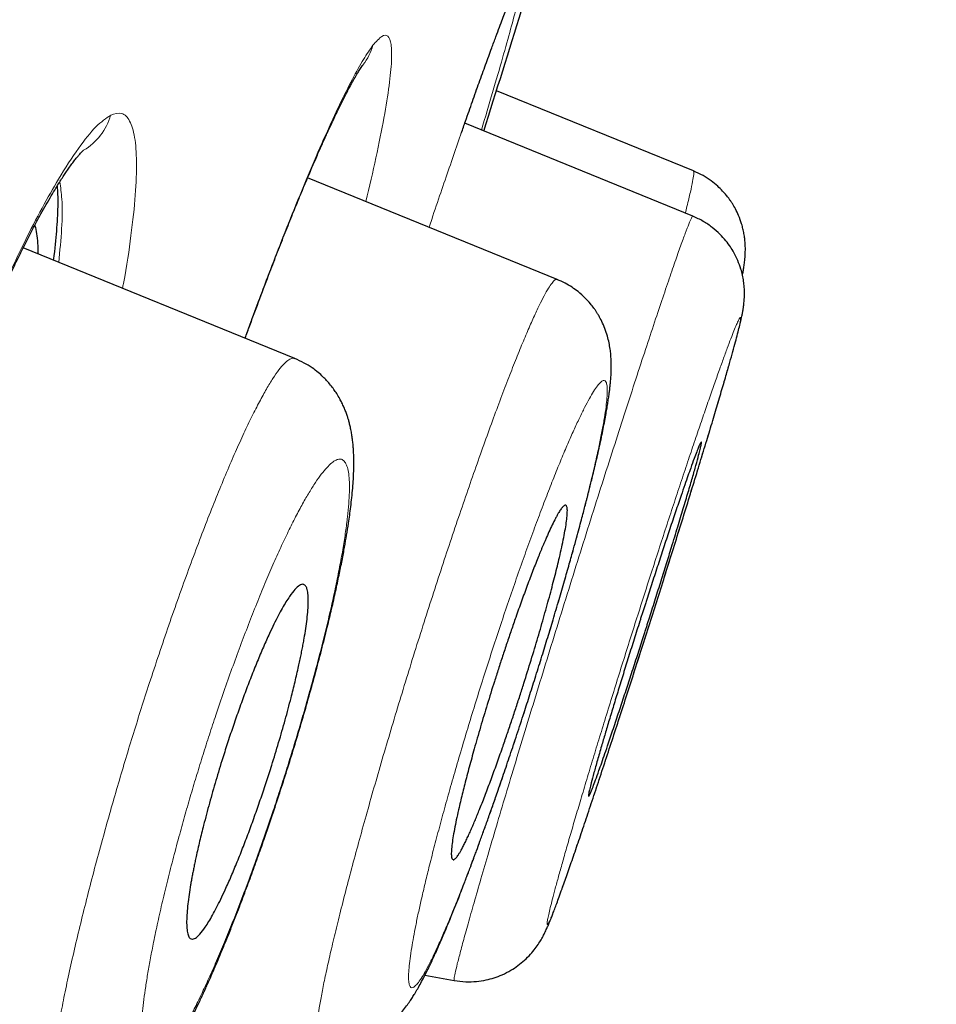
# Model space of a CAD drawing. Header units: millimetres. Extents: x 8 to 473, y 11 to 654.
# Tile 626 of 656: x 457.32 to 461.76, y 574.03 to 578.79. Entities that reach past the tile are written whole.
import ezdxf

# ---------------------------------------------------------------- set-up
doc = ezdxf.new("R2010")
doc.units = ezdxf.units.MM

msp = doc.modelspace()

# ---------------------------------------------------------------- linework, layer by layer
at = {"color": 7, "linetype": 'Continuous', "lineweight": 30}
for p, q in [((460.5815, 578.0626), (459.6284, 578.4508)), ((460.5784, 577.8433), (459.4748, 578.2928)), ((460.5807, 578.0605), (460.5806, 578.0604)), ((459.9224, 577.537), (458.7145, 578.029)), ((458.6532, 577.1542), (457.3383, 577.6897)), ((459.2822, 574.1689), (459.4236, 574.1435))]:
    msp.add_line(p, q, dxfattribs=at)
at = {"color": 8, "linetype": 'Continuous', "lineweight": 0}
for centre, radius, start, end in [((458.7569, 578.7499), 0.2851, 322.5994, 343.8225), ((457.4802, 578.4132), 0.2926, 300.9156, 343.9507)]:
    msp.add_arc(centre, radius, start, end, dxfattribs=at)
at = {"color": 7, "linetype": 'Continuous', "lineweight": 30}
for points, knots in [([(470.1608, 650.2847), (470.1654, 650.2685), (470.1751, 650.2342), (470.1654, 650.1301), (470.1214, 649.9157), (470.0193, 649.5055), (469.8502, 648.8522), (469.6064, 647.9407), (469.2849, 646.7779), (468.8814, 645.329), (468.4353, 643.7426), (467.9675, 642.0862), (467.5037, 640.4457), (466.9694, 638.5517), (466.3595, 636.3746), (465.6859, 633.9339), (464.9217, 631.1515), (464.0772, 628.0633), (463.1636, 624.7138), (462.2419, 621.3307), (461.3169, 617.9384), (460.0873, 613.4266), (458.5443, 607.7908), (456.6918, 601.0441), (454.8383, 594.3309), (452.9864, 587.6382), (451.1612, 581.0945), (449.3675, 574.6805), (447.6064, 568.3986), (446.0876, 562.982), (444.8124, 558.4382), (443.7808, 554.7617), (442.754, 551.1009), (442.091, 548.7319), (441.7579, 547.5418)], [0, 0, 0, 0, 0.026643, 0.056461, 0.086551, 0.11684, 0.14723, 0.177651, 0.208116, 0.238721, 0.269551, 0.290293, 0.311234, 0.332423, 0.353891, 0.375326, 0.396544, 0.421695, 0.446548, 0.471138, 0.49552, 0.519728, 0.567844, 0.615722, 0.66337, 0.710804, 0.758299, 0.802852, 0.847609, 0.892545, 0.919139, 0.945881, 0.972812, 1, 1, 1, 1]), ([(471.4836, 648.3303), (471.4879, 648.3155), (471.497, 648.2838), (471.4877, 648.1781), (471.4456, 647.9599), (471.3474, 647.5483), (471.1956, 646.941), (470.9982, 646.1797), (470.7686, 645.319), (470.4898, 644.2895), (470.1584, 643.0731), (469.787, 641.7247), (469.3798, 640.2544), (468.9431, 638.6817), (468.4864, 637.039), (468.0241, 635.3663), (467.5731, 633.7197), (467.092, 631.9576), (466.5304, 629.9002), (465.8857, 627.5387), (465.1596, 624.8816), (464.4179, 622.1717), (463.6656, 619.4295), (462.906, 616.6678), (461.888, 612.9715), (460.6042, 608.3349), (459.0557, 602.7627), (457.5018, 597.1937), (455.9437, 591.6319), (454.3834, 586.0743), (452.8986, 580.8141), (451.495, 575.8491), (450.1724, 571.1824), (448.8505, 566.5241), (447.6958, 562.4581), (446.7083, 558.9853), (445.8879, 556.0994), (445.0749, 553.2398), (444.2714, 550.4099), (443.7526, 548.575), (443.4929, 547.6567)], [0, 0, 0, 0, 0.0263947, 0.0567135, 0.0870843, 0.1174919, 0.1479186, 0.1722719, 0.1966285, 0.2209895, 0.2453683, 0.2697732, 0.2901329, 0.310517, 0.330927, 0.3462517, 0.3615813, 0.3769064, 0.39222, 0.4126117, 0.4329787, 0.453321, 0.473641, 0.4939369, 0.5142124, 0.554725, 0.5952005, 0.6356391, 0.6760307, 0.7163943, 0.7567769, 0.7907369, 0.8247232, 0.8587319, 0.8927619, 0.9141655, 0.9355885, 0.9570317, 0.9784983, 1, 1, 1, 1]), ([(447.4647, 561.2817), (447.4814, 561.3406), (447.5256, 561.4969), (447.5972, 561.7501), (447.6794, 562.0407), (447.7611, 562.3293), (447.8421, 562.6158), (447.9221, 562.8988), (447.9999, 563.1739), (448.0747, 563.4389), (448.1465, 563.693), (448.2158, 563.938), (448.2781, 564.1584), (448.3348, 564.3586), (448.3872, 564.5439), (448.4412, 564.7348), (448.5007, 564.9449), (448.5659, 565.1753), (448.6371, 565.4266), (448.7107, 565.6867), (448.7864, 565.954), (448.8631, 566.2249), (448.9636, 566.5796), (449.0867, 567.0143), (449.2319, 567.5271), (449.3753, 568.0332), (449.5174, 568.5351), (449.7048, 569.1965), (449.9378, 570.0192), (450.2342, 571.066), (450.5485, 572.176), (450.8806, 573.3493), (451.2206, 574.5511), (451.5686, 575.7813), (451.9244, 577.0401), (452.2801, 578.2994), (452.6357, 579.559), (453.0324, 580.9658), (453.4705, 582.5195), (453.9494, 584.2203), (454.4277, 585.9213), (454.9052, 587.6226), (455.3815, 589.3243), (455.848, 590.9938), (456.3049, 592.6312), (456.7521, 594.2363), (457.1991, 595.8417), (457.6457, 597.4473), (458.0495, 598.9), (458.4105, 600.1999), (458.7289, 601.3469), (459.047, 602.4938), (459.3648, 603.6406), (459.6824, 604.7873), (459.9997, 605.9337), (460.3021, 607.0271), (460.5197, 607.8144), (460.6316, 608.2195), (460.6525, 608.2954)], [0, 0, 0, 0, 0.003805, 0.010102, 0.016351, 0.022552, 0.028705, 0.034808, 0.040766, 0.046408, 0.051855, 0.057108, 0.062165, 0.06603, 0.06999, 0.074081, 0.078303, 0.0835, 0.088884, 0.094453, 0.100209, 0.106049, 0.111843, 0.122976, 0.133937, 0.144725, 0.155409, 0.166092, 0.187077, 0.208062, 0.233044, 0.258026, 0.283008, 0.309774, 0.336541, 0.363309, 0.390078, 0.416849, 0.452974, 0.489095, 0.525215, 0.561336, 0.597458, 0.633581, 0.667639, 0.701698, 0.735756, 0.769816, 0.803876, 0.828205, 0.852534, 0.876862, 0.901191, 0.92552, 0.949849, 0.974178, 0.995159, 1, 1, 1, 1]), ([(459.5675, 578.255), (459.6889, 578.6442), (459.9911, 579.6129), (460.4636, 581.1641), (460.9842, 582.9088), (461.3349, 584.0994), (461.5089, 584.7094), (461.5165, 584.7357)], [0, 0, 0, 0, 0.180729, 0.449796, 0.718826, 0.987862, 1, 1, 1, 1]), ([(459.6054, 578.6575), (459.6123, 578.676), (459.6255, 578.7117), (459.6429, 578.7579), (459.6578, 578.7971), (459.6704, 578.8297), (459.6811, 578.8566), (459.6899, 578.8785), (459.697, 578.8961), (459.7028, 578.91), (459.7073, 578.9206), (459.7109, 578.9289), (459.7138, 578.9354), (459.7162, 578.9406), (459.718, 578.9447), (459.7194, 578.9476), (459.7201, 578.9493), (459.72, 578.9491), (459.72, 578.9491)], [0, 0, 0, 0, 0.113329, 0.218601, 0.315823, 0.404999, 0.486135, 0.559235, 0.624308, 0.681361, 0.730406, 0.771837, 0.811534, 0.851484, 0.891685, 0.932137, 0.979642, 1, 1, 1, 1]), ([(459.4581, 578.2448), (459.4649, 578.2644), (459.4836, 578.3178), (459.5125, 578.3998), (459.545, 578.4913), (459.5765, 578.5786), (459.5957, 578.6309), (459.6054, 578.6575)], [0, 0, 0, 0, 0.122017, 0.332441, 0.548813, 0.771267, 1, 1, 1, 1]), ([(458.4121, 577.2523), (458.4196, 577.273), (458.4436, 577.3391), (458.4836, 577.4466), (458.5284, 577.5651), (458.5693, 577.6709), (458.6062, 577.7646), (458.6418, 577.8534), (458.6754, 577.9357), (458.7065, 578.0104), (458.7351, 578.0778), (458.7614, 578.1385), (458.7856, 578.1932), (458.8063, 578.2391), (458.8241, 578.2777), (458.8393, 578.3103), (458.8542, 578.3417), (458.8696, 578.3733), (458.8858, 578.4062), (458.901, 578.4358), (458.9143, 578.4611), (458.9249, 578.4809), (458.9342, 578.4978), (458.9422, 578.5119), (458.9485, 578.5228), (458.9539, 578.5318), (458.959, 578.5402), (458.9648, 578.5496), (458.971, 578.5592), (458.9775, 578.5688), (458.9812, 578.5738), (458.9832, 578.5765)], [0, 0, 0, 0, 0.029011, 0.092876, 0.157299, 0.208215, 0.259504, 0.310516, 0.359521, 0.406421, 0.450424, 0.49238, 0.532277, 0.570514, 0.598773, 0.626423, 0.653474, 0.682458, 0.715288, 0.751949, 0.778374, 0.803275, 0.826022, 0.846621, 0.865075, 0.877869, 0.894538, 0.915104, 0.939551, 0.967856, 1, 1, 1, 1]), ([(456.9049, 576.6702), (456.9069, 576.6756), (456.9203, 576.7119), (456.9452, 576.7769), (456.9786, 576.8636), (457.0103, 576.9441), (457.0394, 577.0169), (457.0658, 577.082), (457.0896, 577.1397), (457.1106, 577.1901), (457.129, 577.2335), (457.1447, 577.2703), (457.158, 577.301), (457.1676, 577.323), (457.1741, 577.3379), (457.1781, 577.3471), (457.1815, 577.3548), (457.1843, 577.3611), (457.1871, 577.3675), (457.1916, 577.3776), (457.199, 577.3943), (457.21, 577.4188), (457.2239, 577.4495), (457.2396, 577.4838), (457.2558, 577.519), (457.2792, 577.5689), (457.3093, 577.6316), (457.3426, 577.6987), (457.3722, 577.7567), (457.3985, 577.8068), (457.4242, 577.8545), (457.4495, 577.8997), (457.4736, 577.9414), (457.4948, 577.9768), (457.5127, 578.0057), (457.5277, 578.0292), (457.5419, 578.0506), (457.556, 578.0714), (457.5707, 578.0921), (457.5852, 578.1115), (457.5978, 578.1275), (457.608, 578.1396), (457.6153, 578.1478), (457.6207, 578.1536), (457.6243, 578.1573), (457.6265, 578.1595), (457.6281, 578.1609), (457.6293, 578.1621), (457.6304, 578.163), (457.6301, 578.1628), (457.6301, 578.1628)], [0, 0, 0, 0, 0.006502, 0.043675, 0.080565, 0.114887, 0.146424, 0.17518, 0.201158, 0.22436, 0.244408, 0.261796, 0.276524, 0.288593, 0.293853, 0.298384, 0.302186, 0.30526, 0.307741, 0.311832, 0.320477, 0.332972, 0.349314, 0.36825, 0.387224, 0.406162, 0.450657, 0.494956, 0.528534, 0.562359, 0.59643, 0.630744, 0.665223, 0.697682, 0.72309, 0.746273, 0.768167, 0.792412, 0.819329, 0.848096, 0.87801, 0.901649, 0.921911, 0.939668, 0.955334, 0.963622, 0.973283, 0.984309, 0.99682, 1, 1, 1, 1]), ([(460.8188, 577.5578), (460.8191, 577.5595), (460.8207, 577.5675), (460.8235, 577.5832), (460.8269, 577.6045), (460.83, 577.6283), (460.8327, 577.6607), (460.8331, 577.6966), (460.8308, 577.729), (460.8265, 577.7578), (460.8216, 577.7816), (460.8134, 577.8118), (460.8017, 577.8442), (460.7861, 577.8769), (460.7723, 577.9007), (460.7611, 577.9176), (460.7513, 577.9313), (460.7391, 577.9469), (460.7216, 577.9668), (460.6975, 577.9905), (460.6661, 578.016), (460.6271, 578.0416), (460.5971, 578.0551), (460.5813, 578.0622)], [0, 0, 0, 0, 0.015497, 0.077642, 0.146325, 0.22015, 0.297042, 0.36659, 0.431536, 0.469833, 0.504703, 0.53692, 0.594513, 0.642669, 0.68118, 0.703732, 0.721676, 0.745831, 0.779579, 0.822584, 0.874281, 0.933816, 1, 1, 1, 1]), ([(457.5026, 577.9892), (457.5041, 577.9619), (457.5072, 577.9049), (457.5007, 577.7896), (457.4928, 577.697), (457.4843, 577.6381), (457.4832, 577.6307)], [0, 0, 0, 0, 0.3025094, 0.6312467, 0.9534022, 1, 1, 1, 1]), ([(459.4236, 574.1436), (459.4423, 574.1411), (459.4783, 574.1361), (459.5302, 574.138), (459.576, 574.145), (459.6175, 574.156), (459.6581, 574.1714), (459.6965, 574.1911), (459.7329, 574.2152), (459.7652, 574.2417), (459.7933, 574.27), (459.8163, 574.298), (459.8343, 574.324), (459.849, 574.3487), (459.8589, 574.3674), (459.8663, 574.3827), (459.8722, 574.3956), (459.8761, 574.4044), (459.8799, 574.4132), (459.884, 574.4232), (459.8887, 574.4345), (459.8944, 574.4489), (459.9015, 574.467), (459.9103, 574.4899), (459.9205, 574.5172), (459.9322, 574.5492), (459.9484, 574.5942), (459.9698, 574.6548), (459.9971, 574.7335), (460.0267, 574.82), (460.0581, 574.9132), (460.0911, 575.012), (460.1254, 575.1153), (460.1606, 575.2224), (460.1966, 575.3324), (460.2332, 575.4449), (460.2704, 575.5599), (460.3081, 575.6773), (460.3464, 575.7969), (460.3849, 575.9178), (460.4233, 576.0393), (460.4615, 576.1606), (460.4991, 576.2808), (460.536, 576.399), (460.5717, 576.5145), (460.6059, 576.626), (460.6382, 576.7318), (460.6681, 576.8308), (460.6953, 576.9218), (460.7197, 577.0047), (460.7405, 577.0761), (460.7579, 577.1371), (460.7724, 577.189), (460.785, 577.235), (460.7955, 577.2744), (460.8039, 577.3073), (460.8105, 577.3349), (460.8148, 577.3543), (460.8175, 577.3677), (460.8192, 577.3763), (460.8207, 577.3844), (460.8227, 577.3962), (460.8252, 577.4138), (460.8274, 577.4353), (460.8289, 577.4633), (460.8281, 577.4959), (460.8246, 577.5284), (460.8192, 577.5576), (460.8105, 577.5912), (460.7972, 577.6281), (460.7795, 577.6642), (460.7599, 577.6963), (460.7377, 577.7263), (460.7088, 577.7583), (460.6724, 577.7901), (460.6288, 577.8201), (460.5955, 577.8353), (460.5783, 577.8431)], [0, 0, 0, 0, 0.0099633, 0.0191378, 0.0273411, 0.0344494, 0.0417965, 0.05041, 0.0576862, 0.0654667, 0.0730888, 0.0806341, 0.0880533, 0.0950336, 0.1035545, 0.1112749, 0.1175991, 0.1228132, 0.1284109, 0.1346618, 0.1415662, 0.1491246, 0.1595553, 0.1710227, 0.1835305, 0.1970836, 0.2113895, 0.2353748, 0.2591757, 0.282719, 0.3059343, 0.328855, 0.3515017, 0.3738858, 0.3960131, 0.4178895, 0.4397377, 0.4617024, 0.4837914, 0.5060191, 0.5284017, 0.5509441, 0.573642, 0.5964844, 0.6194572, 0.6425468, 0.6656026, 0.6883039, 0.7106499, 0.7326609, 0.7543541, 0.7727043, 0.7908323, 0.8087408, 0.8264317, 0.843066, 0.8579136, 0.8709869, 0.8761514, 0.8809794, 0.8854746, 0.8903978, 0.8964516, 0.9037377, 0.911568, 0.9195514, 0.9251722, 0.9309165, 0.9365142, 0.9446328, 0.9524364, 0.9579619, 0.9645571, 0.9721727, 0.9807152, 0.9900496, 1, 1, 1, 1]), ([(457.3941, 577.7983), (457.3944, 577.7975), (457.3984, 577.7872), (457.4031, 577.759), (457.4083, 577.715), (457.4089, 577.6785), (457.4092, 577.6608)], [0, 0, 0, 0, 0.026977, 0.357583, 0.688328, 1, 1, 1, 1]), ([(458.7675, 573.8372), (458.7889, 573.8343), (458.8322, 573.8286), (458.8908, 573.8328), (458.9417, 573.8428), (458.9863, 573.8568), (459.0261, 573.8745), (459.0621, 573.895), (459.0942, 573.9173), (459.1229, 573.9412), (459.1498, 573.9673), (459.1739, 573.9947), (459.193, 574.0194), (459.209, 574.042), (459.2216, 574.0612), (459.2342, 574.0814), (459.2476, 574.1043), (459.2627, 574.1314), (459.2781, 574.1606), (459.2931, 574.1904), (459.3068, 574.2185), (459.3192, 574.2448), (459.3315, 574.2716), (459.3451, 574.3019), (459.3598, 574.3351), (459.3751, 574.371), (459.391, 574.4087), (459.4086, 574.4513), (459.4269, 574.4968), (459.4447, 574.5415), (459.4604, 574.5818), (459.4736, 574.6162), (459.4841, 574.6436), (459.4918, 574.664), (459.4975, 574.6792), (459.5027, 574.6929), (459.5084, 574.7081), (459.5152, 574.7263), (459.5231, 574.7477), (459.5344, 574.7782), (459.5494, 574.8193), (459.5682, 574.8714), (459.5887, 574.9287), (459.6104, 574.99), (459.6351, 575.061), (459.6633, 575.1427), (459.6949, 575.2361), (459.728, 575.3355), (459.76, 575.4333), (459.7906, 575.5284), (459.8195, 575.6198), (459.8483, 575.7121), (459.876, 575.8023), (459.9037, 575.8942), (459.9309, 575.9859), (459.9571, 576.0761), (459.9804, 576.1576), (459.9996, 576.2262), (460.0154, 576.2835), (460.0282, 576.3306), (460.0393, 576.3722), (460.0486, 576.4074), (460.0555, 576.4338), (460.0604, 576.4528), (460.0644, 576.4681), (460.0688, 576.4853), (460.0741, 576.5064), (460.0805, 576.5315), (460.0876, 576.5605), (460.096, 576.5945), (460.1053, 576.6336), (460.1153, 576.6766), (460.1251, 576.7204), (460.1344, 576.7632), (460.1429, 576.8041), (460.1506, 576.8432), (460.1571, 576.8778), (460.1624, 576.9084), (460.1668, 576.9352), (460.1706, 576.9601), (460.1737, 576.9825), (460.1762, 577.002), (460.1783, 577.0204), (460.1804, 577.0416), (460.1824, 577.0666), (460.1837, 577.0931), (460.1842, 577.1203), (460.1835, 577.1478), (460.1819, 577.1725), (460.1789, 577.199), (460.1736, 577.2304), (460.1653, 577.264), (460.1538, 577.2988), (460.1397, 577.3317), (460.1266, 577.3563), (460.1165, 577.3732), (460.1087, 577.3852), (460.0978, 577.4008), (460.0811, 577.4222), (460.0561, 577.4495), (460.0263, 577.4762), (459.9934, 577.5001), (459.9599, 577.5203), (459.9351, 577.5312), (459.9223, 577.5369)], [0, 0, 0, 0, 0.012306, 0.024958, 0.033516, 0.042146, 0.051655, 0.059644, 0.068241, 0.077249, 0.086636, 0.097863, 0.108359, 0.117677, 0.125877, 0.133908, 0.144581, 0.156285, 0.169349, 0.181115, 0.191572, 0.200728, 0.209358, 0.219537, 0.231385, 0.241559, 0.252713, 0.264831, 0.277735, 0.289512, 0.299581, 0.307954, 0.31464, 0.31921, 0.322428, 0.325286, 0.328814, 0.333011, 0.337875, 0.343408, 0.353582, 0.365136, 0.377297, 0.390027, 0.403326, 0.420748, 0.439058, 0.458258, 0.478353, 0.495078, 0.512386, 0.53022, 0.547539, 0.563976, 0.583272, 0.601173, 0.617672, 0.632764, 0.643823, 0.65398, 0.663233, 0.671194, 0.677598, 0.68122, 0.684312, 0.688226, 0.693154, 0.699098, 0.706059, 0.714039, 0.724189, 0.735626, 0.747711, 0.759756, 0.771763, 0.783737, 0.795681, 0.805048, 0.814401, 0.823715, 0.832232, 0.83959, 0.845963, 0.853214, 0.86315, 0.874184, 0.884101, 0.892875, 0.901088, 0.908946, 0.916834, 0.924492, 0.933022, 0.941347, 0.947946, 0.95072, 0.953343, 0.956594, 0.961754, 0.968802, 0.977644, 0.984462, 0.991942, 1, 1, 1, 1]), ([(457.5021, 573.4529), (457.5191, 573.4505), (457.5505, 573.4459), (457.5944, 573.446), (457.6277, 573.4488), (457.6517, 573.4525), (457.669, 573.4559), (457.6844, 573.4595), (457.7011, 573.464), (457.7188, 573.4696), (457.7387, 573.4769), (457.7593, 573.4856), (457.7819, 573.4966), (457.805, 573.5094), (457.826, 573.5226), (457.8435, 573.5347), (457.8581, 573.5457), (457.8723, 573.5571), (457.8898, 573.5722), (457.9095, 573.5907), (457.9295, 573.6115), (457.9471, 573.6312), (457.9639, 573.6513), (457.9811, 573.6732), (457.9981, 573.6963), (458.0134, 573.7182), (458.0297, 573.7427), (458.0483, 573.7719), (458.0687, 573.8057), (458.0881, 573.8395), (458.1066, 573.873), (458.1265, 573.9103), (458.1477, 573.9516), (458.1671, 573.9909), (458.1837, 574.0253), (458.1961, 574.0517), (458.2063, 574.0735), (458.2145, 574.0914), (458.2226, 574.1093), (458.2323, 574.1308), (458.2446, 574.1585), (458.2595, 574.1926), (458.2771, 574.2337), (458.2976, 574.2824), (458.3206, 574.3383), (458.3453, 574.3998), (458.3741, 574.473), (458.4057, 574.5557), (458.4397, 574.6473), (458.4724, 574.7376), (458.5068, 574.8354), (458.5425, 574.9398), (458.5795, 575.0514), (458.615, 575.1622), (458.6499, 575.2748), (458.6843, 575.3901), (458.7182, 575.5076), (458.7509, 575.6258), (458.7816, 575.742), (458.8083, 575.848), (458.8309, 575.9426), (458.85, 576.0266), (458.8668, 576.1046), (458.8812, 576.176), (458.8933, 576.2406), (458.9037, 576.3004), (458.9118, 576.3514), (458.9183, 576.3967), (458.9237, 576.4382), (458.9287, 576.4823), (458.9329, 576.5265), (458.9359, 576.5687), (458.9376, 576.6049), (458.9383, 576.6361), (458.9383, 576.6632), (458.9376, 576.6887), (458.9365, 576.7122), (458.9348, 576.7345), (458.9325, 576.7571), (458.9293, 576.7808), (458.9253, 576.8036), (458.9207, 576.8258), (458.9159, 576.8451), (458.9111, 576.8618), (458.9056, 576.8791), (458.899, 576.8977), (458.8907, 576.9182), (458.881, 576.9392), (458.8694, 576.9614), (458.8565, 576.9831), (458.8416, 577.0051), (458.8254, 577.0265), (458.8079, 577.0466), (458.788, 577.067), (458.7646, 577.088), (458.7347, 577.1108), (458.6971, 577.1345), (458.6683, 577.1474), (458.653, 577.1542)], [0, 0, 0, 0, 0.010535, 0.019501, 0.026757, 0.03102, 0.034554, 0.037878, 0.040998, 0.045559, 0.049813, 0.054964, 0.061195, 0.067744, 0.074054, 0.079282, 0.083678, 0.088707, 0.094625, 0.103519, 0.112208, 0.120609, 0.128826, 0.138236, 0.14831, 0.156947, 0.163958, 0.176777, 0.190486, 0.201065, 0.212332, 0.22433, 0.237062, 0.250426, 0.259003, 0.266221, 0.272093, 0.276627, 0.280394, 0.286303, 0.293415, 0.301725, 0.311953, 0.32355, 0.336509, 0.350703, 0.364874, 0.384408, 0.403254, 0.421417, 0.438903, 0.461175, 0.482274, 0.503077, 0.524462, 0.546444, 0.569033, 0.592231, 0.615731, 0.638528, 0.657439, 0.675768, 0.693515, 0.71045, 0.726261, 0.740969, 0.756041, 0.766609, 0.778135, 0.790956, 0.80494, 0.818283, 0.830521, 0.839725, 0.848649, 0.857134, 0.864917, 0.871989, 0.879488, 0.886608, 0.894188, 0.900924, 0.906635, 0.911244, 0.915433, 0.92079, 0.926515, 0.93211, 0.937447, 0.944071, 0.949575, 0.955202, 0.961556, 0.966846, 0.973075, 0.980746, 0.989766, 1, 1, 1, 1]), ([(460.0744, 575.0343), (460.0751, 575.0349), (460.0765, 575.0362), (460.0805, 575.044), (460.0867, 575.0581), (460.0958, 575.0807), (460.1082, 575.1138), (460.1225, 575.1536), (460.1378, 575.1972), (460.1532, 575.2418), (460.1729, 575.2995), (460.1967, 575.3704), (460.2241, 575.453), (460.2514, 575.5358), (460.2789, 575.6201), (460.306, 575.7039), (460.3266, 575.7678), (460.3397, 575.8087), (460.3461, 575.8286), (460.3523, 575.848), (460.3583, 575.8669), (460.3642, 575.8853), (460.3775, 575.927), (460.3979, 575.9917), (460.425, 576.0781), (460.451, 576.1612), (460.4782, 576.2491), (460.5058, 576.3393), (460.5328, 576.4286), (460.5566, 576.5085), (460.5772, 576.579), (460.5943, 576.6394), (460.6064, 576.6843), (460.6143, 576.7156), (460.6178, 576.7311), (460.6192, 576.739), (460.6198, 576.7427), (460.6202, 576.7456), (460.6203, 576.7479), (460.6202, 576.7494), (460.6198, 576.7502), (460.619, 576.7502), (460.617, 576.748), (460.6129, 576.7403), (460.6065, 576.7259), (460.5973, 576.703), (460.5847, 576.6699), (460.5703, 576.6301), (460.5549, 576.5867), (460.5394, 576.5425), (460.5197, 576.4853), (460.4958, 576.415), (460.4683, 576.3329), (460.441, 576.2504), (460.4134, 576.1663), (460.3861, 576.0825), (460.3655, 576.0185), (460.3523, 575.9775), (460.3459, 575.9575), (460.3396, 575.938), (460.3335, 575.9189), (460.3276, 575.9004), (460.3146, 575.8593), (460.2945, 575.7957), (460.2678, 575.7106), (460.2422, 575.6281), (460.2179, 575.5489), (460.1949, 575.4737), (460.1736, 575.4031), (460.1541, 575.3376), (460.1348, 575.2717), (460.1162, 575.2073), (460.0994, 575.1471), (460.0874, 575.1019), (460.0794, 575.0699), (460.0748, 575.049), (460.0728, 575.0364), (460.0738, 575.0354), (460.0742, 575.0349)], [0, 0, 0, 0, 0.010556, 0.022573, 0.036051, 0.050989, 0.067388, 0.085247, 0.097968, 0.111339, 0.125358, 0.144956, 0.163433, 0.18079, 0.197027, 0.213879, 0.229326, 0.23314, 0.236858, 0.240479, 0.244004, 0.247432, 0.250764, 0.267285, 0.283562, 0.299596, 0.315387, 0.336057, 0.356295, 0.376103, 0.396146, 0.416524, 0.437239, 0.453002, 0.468955, 0.47355, 0.47816, 0.482786, 0.487427, 0.492084, 0.496756, 0.501444, 0.512217, 0.524391, 0.537966, 0.552942, 0.569318, 0.587095, 0.599728, 0.612983, 0.626861, 0.646357, 0.664759, 0.682069, 0.698286, 0.715149, 0.730641, 0.734473, 0.738211, 0.741855, 0.745405, 0.74886, 0.752221, 0.768367, 0.784375, 0.800247, 0.815982, 0.831581, 0.847043, 0.86237, 0.877561, 0.897161, 0.91729, 0.93795, 0.953798, 0.969944, 0.986389, 1, 1, 1, 1]), ([(459.4192, 574.7277), (459.4192, 574.7277), (459.4192, 574.7277), (459.4192, 574.7277), (459.4194, 574.7276), (459.42, 574.7277), (459.4214, 574.7279), (459.424, 574.7289), (459.4282, 574.7318), (459.4347, 574.7384), (459.4414, 574.7476), (459.447, 574.7563), (459.4504, 574.7618), (459.4541, 574.7681), (459.4581, 574.7751), (459.4624, 574.783), (459.4686, 574.7948), (459.4768, 574.8111), (459.4871, 574.8327), (459.4976, 574.8554), (459.508, 574.879), (459.5184, 574.9031), (459.5286, 574.9275), (459.5386, 574.9518), (459.5538, 574.9895), (459.5748, 575.0431), (459.6021, 575.1157), (459.6296, 575.1916), (459.6554, 575.2644), (459.679, 575.3329), (459.7004, 575.396), (459.7213, 575.4589), (459.7416, 575.5211), (459.7667, 575.5994), (459.7962, 575.6944), (459.8293, 575.8045), (459.8549, 575.8935), (459.8741, 575.9619), (459.8877, 576.0118), (459.9005, 576.0599), (459.9124, 576.106), (459.9233, 576.1499), (459.9342, 576.1954), (459.9447, 576.242), (459.9544, 576.2886), (459.9622, 576.3314), (459.968, 576.3691), (459.9712, 576.4006), (459.9717, 576.4258), (459.9695, 576.4368), (459.9671, 576.4409), (459.9663, 576.442), (459.9654, 576.4429), (459.9644, 576.4435), (459.9633, 576.4439), (459.9618, 576.4441), (459.9594, 576.4438), (459.9553, 576.4417), (459.9506, 576.4376), (459.9457, 576.432), (459.9411, 576.426), (459.9357, 576.4181), (459.9294, 576.4081), (459.9222, 576.3955), (459.912, 576.3768), (459.8989, 576.3508), (459.883, 576.3167), (459.8701, 576.2876), (459.8606, 576.2656), (459.8546, 576.2514), (459.8486, 576.2373), (459.8428, 576.2234), (459.8372, 576.2096), (459.8247, 576.179), (459.8051, 576.1291), (459.7775, 576.0563), (459.7498, 575.9805), (459.7239, 575.9076), (459.7002, 575.8392), (459.6788, 575.7762), (459.6579, 575.7135), (459.6377, 575.6515), (459.6128, 575.5737), (459.5835, 575.4793), (459.5507, 575.3697), (459.526, 575.2834), (459.5083, 575.2197), (459.4965, 575.1765), (459.4854, 575.1344), (459.4748, 575.0938), (459.4649, 575.0545), (459.4558, 575.0169), (459.4461, 574.9757), (459.4362, 574.9313), (459.4268, 574.8851), (459.419, 574.8423), (459.4133, 574.8042), (459.41, 574.7721), (459.4096, 574.7476), (459.4119, 574.7318), (459.4161, 574.7297), (459.4181, 574.7287)], [0, 0, 0, 0, 0.00001, 0.000086, 0.000293, 0.00107, 0.004073, 0.009008, 0.015876, 0.025861, 0.03827, 0.041921, 0.045738, 0.049722, 0.053872, 0.058189, 0.062671, 0.071854, 0.080653, 0.089067, 0.097096, 0.104741, 0.112001, 0.118877, 0.125368, 0.142486, 0.159191, 0.175482, 0.19136, 0.203767, 0.215911, 0.227792, 0.239409, 0.250764, 0.271487, 0.292271, 0.313119, 0.323574, 0.334046, 0.344535, 0.355042, 0.365567, 0.37611, 0.389668, 0.403827, 0.418589, 0.433954, 0.449921, 0.466492, 0.485766, 0.488348, 0.490943, 0.49355, 0.496171, 0.498805, 0.501451, 0.506703, 0.514034, 0.523446, 0.528933, 0.534939, 0.541466, 0.548513, 0.55608, 0.564167, 0.578009, 0.590871, 0.602751, 0.607151, 0.611399, 0.615495, 0.61944, 0.623234, 0.626876, 0.644046, 0.660787, 0.677097, 0.692978, 0.705376, 0.717499, 0.729349, 0.740926, 0.752229, 0.772765, 0.793435, 0.814243, 0.823208, 0.8322, 0.841218, 0.850262, 0.859333, 0.868431, 0.877556, 0.890822, 0.904783, 0.919437, 0.934787, 0.950831, 0.967571, 0.985006, 1, 1, 1, 1]), ([(458.154, 574.3436), (458.1595, 574.3443), (458.1707, 574.3457), (458.1927, 574.3663), (458.2152, 574.3954), (458.2363, 574.4281), (458.2546, 574.4595), (458.2738, 574.4957), (458.2941, 574.5364), (458.3176, 574.5863), (458.3444, 574.6464), (458.3739, 574.7171), (458.4035, 574.7916), (458.4327, 574.8686), (458.4613, 574.9473), (458.489, 575.0267), (458.5156, 575.106), (458.5444, 575.1956), (458.5749, 575.2957), (458.6064, 575.4055), (458.6326, 575.5039), (458.6541, 575.5901), (458.6678, 575.6495), (458.6771, 575.6924), (458.683, 575.7203), (458.6884, 575.7474), (458.6934, 575.7738), (458.6995, 575.8076), (458.706, 575.8485), (458.7121, 575.8947), (458.7162, 575.9381), (458.7181, 575.9773), (458.7171, 576.011), (458.7139, 576.032), (458.71, 576.0442), (458.7067, 576.051), (458.7028, 576.0562), (458.6983, 576.0597), (458.6899, 576.0624), (458.6759, 576.0584), (458.6539, 576.0387), (458.6312, 576.0095), (458.6098, 575.977), (458.5914, 575.9456), (458.5719, 575.9095), (458.5515, 575.8689), (458.5277, 575.819), (458.5008, 575.759), (458.471, 575.6883), (458.4412, 575.6139), (458.4119, 575.5369), (458.3832, 575.4583), (458.3555, 575.379), (458.329, 575.2998), (458.3003, 575.2106), (458.27, 575.1109), (458.2389, 575.0015), (458.2129, 574.9031), (458.1916, 574.8167), (458.1784, 574.7588), (458.1698, 574.7188), (458.1649, 574.6952), (458.1603, 574.6722), (458.1559, 574.6496), (458.1519, 574.6277), (458.1465, 574.597), (458.1404, 574.5578), (458.1345, 574.512), (458.1305, 574.4686), (458.1287, 574.429), (458.1296, 574.3948), (458.1338, 574.3678), (458.1408, 574.3497), (458.1484, 574.3464), (458.152, 574.3449)], [0, 0, 0, 0, 0.020878, 0.041757, 0.062637, 0.075073, 0.087559, 0.100096, 0.112685, 0.125324, 0.142147, 0.158639, 0.1748, 0.190633, 0.206139, 0.221321, 0.236179, 0.250718, 0.271102, 0.29168, 0.312458, 0.328182, 0.344024, 0.350397, 0.35679, 0.363202, 0.369634, 0.376086, 0.388917, 0.402558, 0.417008, 0.43227, 0.448344, 0.465231, 0.472216, 0.479331, 0.486577, 0.493952, 0.501459, 0.52235, 0.543243, 0.564139, 0.576589, 0.589084, 0.601625, 0.614211, 0.626844, 0.64369, 0.660197, 0.676365, 0.692196, 0.707694, 0.722859, 0.737694, 0.752201, 0.772439, 0.792928, 0.813673, 0.829409, 0.845296, 0.850627, 0.855976, 0.861342, 0.866725, 0.872126, 0.877544, 0.890106, 0.903563, 0.917917, 0.933167, 0.949314, 0.96636, 0.984303, 1, 1, 1, 1])]:
    msp.add_open_spline(points, degree=3, knots=knots, dxfattribs=at)
at = {"color": 8, "linetype": 'Continuous', "lineweight": 0}
for points, knots in [([(471.4351, 646.6861), (471.4333, 646.6535), (471.4298, 646.5884), (471.3834, 646.3811), (471.2845, 645.9866), (471.1326, 645.4041), (470.9358, 644.6706), (470.7047, 643.8307), (470.4236, 642.8277), (470.0885, 641.641), (469.7139, 640.3206), (469.3035, 638.8812), (468.8645, 637.339), (468.3682, 635.5875), (467.8104, 633.5941), (467.1954, 631.3602), (466.5358, 628.9456), (465.8447, 626.4059), (465.1326, 623.7831), (464.4063, 621.1058), (463.6719, 618.3993), (462.9328, 615.6763), (461.9393, 612.014), (460.683, 607.4016), (459.1593, 601.8443), (457.6254, 596.2852), (456.0846, 590.7315), (454.5407, 585.2171), (452.9922, 579.7392), (451.4461, 574.2969), (449.8963, 568.8612), (448.5538, 564.1568), (447.4236, 560.1913), (446.5054, 556.9608), (445.6027, 553.7704), (444.7146, 550.6135), (444.1548, 548.5845), (443.8737, 547.5661)], [0, 0, 0, 0, 0.030875, 0.061712, 0.092529, 0.123402, 0.148227, 0.17321, 0.198303, 0.223286, 0.248239, 0.269168, 0.290108, 0.310917, 0.33167, 0.352646, 0.373652, 0.39457, 0.415527, 0.436491, 0.457375, 0.478202, 0.499018, 0.541033, 0.583124, 0.625219, 0.667272, 0.709317, 0.75061, 0.791934, 0.833292, 0.874698, 0.899774, 0.92478, 0.949757, 0.974781, 1, 1, 1, 1]), ([(447.4526, 561.2732), (447.5007, 561.4436), (447.8901, 562.8224), (448.7384, 565.8193), (449.9974, 570.2673), (451.3746, 575.1342), (452.9224, 580.6166), (454.6374, 586.7036), (456.5049, 593.3882), (458.3643, 600.0717), (459.7463, 605.0502), (460.502, 607.787), (460.6444, 608.3027)], [0, 0, 0, 0, 0.011048, 0.08938, 0.192448, 0.29604, 0.400011, 0.541874, 0.683674, 0.825415, 0.967105, 1, 1, 1, 1]), ([(459.6114, 578.6753), (459.628, 578.7199), (459.6612, 578.8091), (459.6999, 578.9074), (459.73, 578.9785), (459.7502, 579.0189), (459.7605, 579.0284), (459.7602, 579.0057), (459.7494, 578.9509), (459.7287, 578.8664), (459.6985, 578.7533), (459.659, 578.6124), (459.6121, 578.4499), (459.5742, 578.3222), (459.5556, 578.2599)], [0, 0, 0, 0, 0.083744, 0.167493, 0.251232, 0.334948, 0.418657, 0.502435, 0.586222, 0.66989, 0.753465, 0.836951, 0.92036, 1, 1, 1, 1]), ([(459.0307, 578.6705), (459.0459, 578.6879), (459.0763, 578.7225), (459.1048, 578.7208), (459.1206, 578.681), (459.1226, 578.6003), (459.1111, 578.4811), (459.0858, 578.3239), (459.0487, 578.1367), (459.0138, 577.9866), (458.9969, 577.9139)], [0, 0, 0, 0, 0.126691, 0.252715, 0.378418, 0.50403, 0.629732, 0.755722, 0.881666, 1, 1, 1, 1]), ([(458.411, 577.2528), (458.4327, 577.3124), (458.4846, 577.4551), (458.5639, 577.6632), (458.6761, 577.947), (458.8053, 578.2515), (458.914, 578.4773), (458.9867, 578.6081), (459.016, 578.6497), (459.0307, 578.6705)], [0, 0, 0, 0, 0.082033, 0.196515, 0.311056, 0.540323, 0.770011, 0.885006, 1, 1, 1, 1]), ([(459.3021, 577.7896), (459.3063, 577.8024), (459.341, 577.9054), (459.401, 578.0806), (459.4801, 578.309), (459.5517, 578.5116), (459.5915, 578.6206), (459.6114, 578.6753)], [0, 0, 0, 0, 0.034015, 0.275041, 0.516213, 0.757713, 1, 1, 1, 1]), ([(457.7615, 578.3323), (457.7802, 578.338), (457.8176, 578.3495), (457.8555, 578.3101), (457.8798, 578.2314), (457.8889, 578.1109), (457.8834, 577.9523), (457.8613, 577.7532), (457.839, 577.5977), (457.8203, 577.5018), (457.8188, 577.494)], [0, 0, 0, 0, 0.141305, 0.282394, 0.423432, 0.564453, 0.705465, 0.846541, 0.987585, 1, 1, 1, 1]), ([(456.9021, 576.6722), (456.927, 576.7386), (456.9838, 576.8896), (457.0722, 577.1106), (457.1662, 577.3342), (457.2578, 577.5389), (457.346, 577.7231), (457.4302, 577.8857), (457.5183, 578.0414), (457.607, 578.1779), (457.693, 578.2856), (457.7387, 578.3168), (457.7615, 578.3323)], [0, 0, 0, 0, 0.072915, 0.165652, 0.258312, 0.350884, 0.44344, 0.536075, 0.628808, 0.75252, 0.876262, 1, 1, 1, 1]), ([(460.5829, 578.0451), (460.5835, 578.0529), (460.5842, 578.0627), (460.5813, 578.0609), (460.5807, 578.0605)], [0, 0, 0, 0, 0.7916328, 1, 1, 1, 1]), ([(457.5102, 577.6197), (457.5156, 577.6755), (457.5269, 577.7922), (457.5281, 577.9222), (457.5191, 577.9829), (457.5152, 578.0095)], [0, 0, 0, 0, 0.339494, 0.710332, 1, 1, 1, 1]), ([(460.542, 577.8581), (460.5448, 577.8691), (460.555, 577.9088), (460.5672, 577.9608), (460.5789, 578.0147), (460.5816, 578.035), (460.5829, 578.0451)], [0, 0, 0, 0, 0.112115, 0.407343, 0.703195, 1, 1, 1, 1]), ([(459.4237, 574.144), (459.4232, 574.1457), (459.4221, 574.149), (459.4275, 574.1769), (459.438, 574.2211), (459.4539, 574.2824), (459.4748, 574.3597), (459.5006, 574.4524), (459.5312, 574.5598), (459.5664, 574.6814), (459.606, 574.8163), (459.6495, 574.963), (459.6965, 575.1196), (459.7462, 575.2843), (459.7983, 575.4553), (459.8522, 575.6312), (459.9075, 575.8103), (459.9637, 575.991), (460.0203, 576.1718), (460.0768, 576.351), (460.1326, 576.5269), (460.1873, 576.6978), (460.2402, 576.8623), (460.2909, 577.0186), (460.3389, 577.1653), (460.3836, 577.3006), (460.4244, 577.4228), (460.4609, 577.5306), (460.493, 577.6237), (460.5205, 577.7014), (460.5429, 577.7629), (460.5605, 577.8084), (460.572, 577.8348), (460.5778, 577.8458), (460.578, 577.8425), (460.578, 577.8422)], [0, 0, 0, 0, 0.029915, 0.0612635, 0.0924839, 0.1236235, 0.1547209, 0.1858112, 0.2169331, 0.2481341, 0.2794765, 0.3108442, 0.3421255, 0.3733516, 0.4045359, 0.4356826, 0.4667936, 0.4978768, 0.5289541, 0.5600617, 0.5912211, 0.6224296, 0.6536708, 0.6849232, 0.7161697, 0.7474065, 0.7786524, 0.8098686, 0.8410224, 0.8721449, 0.9032603, 0.9343926, 0.9655721, 0.9968415, 1, 1, 1, 1]), ([(458.7678, 573.8386), (458.7664, 573.8385), (458.7618, 573.8381), (458.7577, 573.8499), (458.7554, 573.8732), (458.7569, 573.9082), (458.7618, 573.9537), (458.7702, 574.0097), (458.782, 574.0759), (458.7973, 574.1519), (458.8159, 574.2375), (458.8378, 574.3324), (458.8631, 574.4364), (458.8915, 574.5486), (458.9227, 574.668), (458.9565, 574.7934), (458.9925, 574.9238), (459.0305, 575.0584), (459.0704, 575.1966), (459.1118, 575.3376), (459.1547, 575.4806), (459.1987, 575.6247), (459.2437, 575.7694), (459.2894, 575.9137), (459.3354, 576.0566), (459.3816, 576.1973), (459.4276, 576.335), (459.4732, 576.4689), (459.518, 576.5981), (459.5617, 576.7219), (459.6041, 576.8393), (459.645, 576.9497), (459.6839, 577.0522), (459.7205, 577.1458), (459.7548, 577.2302), (459.7866, 577.3051), (459.8156, 577.3701), (459.8417, 577.4251), (459.8649, 577.4695), (459.8849, 577.5035), (459.9016, 577.526), (459.9142, 577.5378), (459.9196, 577.5365), (459.9219, 577.5359)], [0, 0, 0, 0, 0.010542, 0.0355835, 0.0605547, 0.0854375, 0.1102589, 0.1350434, 0.1598155, 0.184601, 0.2094288, 0.2343329, 0.259354, 0.2845152, 0.3096086, 0.3346003, 0.3595136, 0.3843658, 0.40917, 0.4339378, 0.4586809, 0.4834141, 0.5081566, 0.5329315, 0.5577305, 0.5825561, 0.6074098, 0.6322869, 0.6571796, 0.6820795, 0.7069809, 0.7318835, 0.7567953, 0.7817264, 0.806613, 0.8314542, 0.856268, 0.8810693, 0.9058718, 0.9306903, 0.9555425, 0.9804511, 1, 1, 1, 1]), ([(460.81, 577.3462), (460.81, 577.3491), (460.81, 577.3549), (460.8063, 577.352), (460.7998, 577.3405), (460.7903, 577.3195), (460.778, 577.2897), (460.763, 577.2514), (460.7455, 577.205), (460.7256, 577.1508), (460.7034, 577.0891), (460.6789, 577.0199), (460.6524, 576.9437), (460.6239, 576.861), (460.5937, 576.7722), (460.5618, 576.6775), (460.5284, 576.5775), (460.4938, 576.4733), (460.4585, 576.366), (460.4226, 576.256), (460.3861, 576.1432), (460.3492, 576.0285), (460.3123, 575.9129), (460.2757, 575.7977), (460.2397, 575.6832), (460.2041, 575.5694), (460.1694, 575.4575), (460.1357, 575.3482), (460.1034, 575.2424), (460.0725, 575.1404), (460.0433, 575.0429), (460.016, 574.9509), (459.9907, 574.8648), (459.9676, 574.7849), (459.9468, 574.7118), (459.9284, 574.6459), (459.9125, 574.5877), (459.8992, 574.5372), (459.8885, 574.4948), (459.8806, 574.4612), (459.8755, 574.4364), (459.8733, 574.4204), (459.8738, 574.4133), (459.8772, 574.4154), (459.8836, 574.4267), (459.8928, 574.4474), (459.9047, 574.4768), (459.9193, 574.5148), (459.9364, 574.5614), (459.9561, 574.6161), (459.978, 574.6785), (460.0021, 574.7481), (460.0283, 574.8247), (460.0565, 574.9082), (460.0865, 574.9977), (460.118, 575.0927), (460.1509, 575.1926), (460.1851, 575.2968), (460.2202, 575.4047), (460.2561, 575.5153), (460.2924, 575.628), (460.329, 575.7422), (460.3657, 575.8572), (460.4023, 575.9723), (460.4384, 576.0867), (460.4742, 576.2005), (460.5092, 576.3126), (460.5433, 576.4222), (460.5759, 576.5278), (460.607, 576.6292), (460.6366, 576.7263), (460.6645, 576.8185), (460.6903, 576.905), (460.7139, 576.9848), (460.7352, 577.0576), (460.754, 577.1234), (460.7703, 577.1817), (460.784, 577.2321), (460.7949, 577.2739), (460.8029, 577.3071), (460.8083, 577.3324), (460.8094, 577.3416), (460.81, 577.3462)], [0, 0, 0, 0, 0.012512, 0.024936, 0.037352, 0.049839, 0.062476, 0.074988, 0.087502, 0.100087, 0.112581, 0.124985, 0.137526, 0.149966, 0.162384, 0.17486, 0.187472, 0.200043, 0.212502, 0.224926, 0.237394, 0.249982, 0.262535, 0.274983, 0.287405, 0.29988, 0.312485, 0.324941, 0.337421, 0.349981, 0.362487, 0.37497, 0.387399, 0.399895, 0.412449, 0.424918, 0.437396, 0.450065, 0.462583, 0.475027, 0.487473, 0.499996, 0.51252, 0.524964, 0.537409, 0.549935, 0.562619, 0.575061, 0.58755, 0.600128, 0.612633, 0.6251, 0.637522, 0.650018, 0.662555, 0.675012, 0.68751, 0.700024, 0.712537, 0.725114, 0.737604, 0.750018, 0.762552, 0.774988, 0.787405, 0.799885, 0.812505, 0.825067, 0.837521, 0.849944, 0.862416, 0.875013, 0.887557, 0.900001, 0.912422, 0.9249, 0.937511, 0.94996, 0.962446, 0.975017, 0.987523, 1, 1, 1, 1]), ([(457.5024, 573.4542), (457.499, 573.4548), (457.4904, 573.4563), (457.4807, 573.4721), (457.4728, 573.4992), (457.4687, 573.5376), (457.4681, 573.5865), (457.4711, 573.6458), (457.4778, 573.7151), (457.488, 573.7942), (457.5019, 573.8829), (457.5195, 573.9809), (457.5406, 574.0879), (457.5653, 574.2029), (457.593, 574.3246), (457.6237, 574.4519), (457.657, 574.5841), (457.6927, 574.7203), (457.7287, 574.8521), (457.7642, 574.9782), (457.7988, 575.0979), (457.8346, 575.2185), (457.8716, 575.3396), (457.9095, 575.4608), (457.9508, 575.5893), (457.9953, 575.7243), (458.043, 575.8644), (458.0908, 576.0009), (458.1385, 576.1332), (458.1858, 576.2604), (458.2325, 576.3818), (458.2781, 576.4966), (458.3225, 576.6041), (458.3654, 576.7035), (458.4063, 576.7937), (458.4452, 576.8749), (458.4818, 576.9465), (458.5159, 577.0081), (458.5473, 577.0596), (458.5759, 577.1005), (458.6015, 577.1308), (458.6238, 577.1495), (458.6411, 577.1576), (458.6493, 577.1542), (458.6526, 577.1529)], [0, 0, 0, 0, 0.016505, 0.041452, 0.066297, 0.091057, 0.115759, 0.14043, 0.165099, 0.189795, 0.214553, 0.239414, 0.264425, 0.289552, 0.314563, 0.339469, 0.364293, 0.389055, 0.413774, 0.434355, 0.454931, 0.475515, 0.496124, 0.516779, 0.537466, 0.56226, 0.587034, 0.611796, 0.63655, 0.661297, 0.686041, 0.710787, 0.735544, 0.760334, 0.785148, 0.809904, 0.834616, 0.859303, 0.883986, 0.908682, 0.933413, 0.958206, 0.983092, 1, 1, 1, 1]), ([(460.1604, 577.036), (460.1584, 577.04), (460.1544, 577.0481), (460.1448, 577.0485), (460.1324, 577.0404), (460.117, 577.0229), (460.0989, 576.9964), (460.0783, 576.9614), (460.0553, 576.9182), (460.0301, 576.867), (460.0028, 576.8083), (459.9736, 576.7419), (459.9426, 576.6685), (459.9099, 576.5882), (459.8759, 576.5017), (459.8405, 576.409), (459.804, 576.3108), (459.7668, 576.208), (459.7292, 576.1018), (459.6915, 575.9927), (459.6536, 575.8806), (459.6158, 575.7664), (459.5785, 575.6511), (459.542, 575.5357), (459.5064, 575.4208), (459.4718, 575.3062), (459.4384, 575.1928), (459.4065, 575.0817), (459.3764, 574.9742), (459.3484, 574.8709), (459.3223, 574.7718), (459.2998, 574.6828), (459.2805, 574.6034), (459.2643, 574.5337), (459.2499, 574.4687), (459.2374, 574.4084), (459.2267, 574.3528), (459.2174, 574.2988), (459.2098, 574.2481), (459.2047, 574.2029), (459.2026, 574.1662), (459.2033, 574.1383), (459.2069, 574.119), (459.2134, 574.1086), (459.2227, 574.1074), (459.2349, 574.1154), (459.25, 574.1327), (459.2677, 574.1589), (459.2878, 574.1936), (459.3103, 574.2366), (459.335, 574.2878), (459.3619, 574.3474), (459.3909, 574.4146), (459.4216, 574.4887), (459.4538, 574.5693), (459.4874, 574.6561), (459.5223, 574.7492), (459.5584, 574.8476), (459.5953, 574.9505), (459.6327, 575.0572), (459.6705, 575.1671), (459.7082, 575.2791), (459.7458, 575.3928), (459.783, 575.5076), (459.8196, 575.6229), (459.8553, 575.7378), (459.8901, 575.8522), (459.9238, 575.9653), (459.9561, 576.076), (459.9865, 576.1832), (460.0149, 576.2862), (460.0414, 576.3852), (460.0657, 576.4794), (460.0877, 576.5681), (460.1071, 576.6503), (460.1238, 576.7257), (460.1378, 576.7943), (460.149, 576.8555), (460.1574, 576.9091), (460.1628, 576.9542), (460.1651, 576.9905), (460.1646, 577.0188), (460.1618, 577.0302), (460.1604, 577.036)], [0, 0, 0, 0, 0.01254, 0.024985, 0.037414, 0.049907, 0.062541, 0.075036, 0.087551, 0.100167, 0.112679, 0.125056, 0.137612, 0.150061, 0.162482, 0.174953, 0.187552, 0.200149, 0.212622, 0.225049, 0.237508, 0.250079, 0.262606, 0.275039, 0.287458, 0.299945, 0.31258, 0.325192, 0.337673, 0.3501, 0.362549, 0.375097, 0.385488, 0.395822, 0.406146, 0.416506, 0.426952, 0.437527, 0.45017, 0.462672, 0.475106, 0.487548, 0.500075, 0.512605, 0.525054, 0.537501, 0.550027, 0.562707, 0.575233, 0.587667, 0.600087, 0.61257, 0.625193, 0.637701, 0.650114, 0.662512, 0.674976, 0.687585, 0.700078, 0.712586, 0.725188, 0.737688, 0.750064, 0.762601, 0.775036, 0.787447, 0.799915, 0.812519, 0.825086, 0.837539, 0.849957, 0.862417, 0.874999, 0.887534, 0.899971, 0.912388, 0.924862, 0.93747, 0.950009, 0.962453, 0.974881, 0.987371, 1, 1, 1, 1]), ([(458.8977, 576.6491), (458.8938, 576.6543), (458.8861, 576.6648), (458.8707, 576.6688), (458.8525, 576.6641), (458.8314, 576.6501), (458.8075, 576.6268), (458.7812, 576.5952), (458.7529, 576.5555), (458.7227, 576.5078), (458.6906, 576.4522), (458.6567, 576.3888), (458.6212, 576.3181), (458.5844, 576.2404), (458.5467, 576.1561), (458.5079, 576.0655), (458.4682, 575.9686), (458.4281, 575.867), (458.3881, 575.7617), (458.3485, 575.6535), (458.3093, 575.5423), (458.2727, 575.4351), (458.239, 575.3329), (458.2083, 575.2367), (458.1786, 575.1405), (458.1498, 575.0442), (458.122, 574.948), (458.0936, 574.8461), (458.0652, 574.7398), (458.0374, 574.6308), (458.0121, 574.5258), (457.9892, 574.4247), (457.9699, 574.3335), (457.954, 574.2522), (457.9412, 574.1806), (457.9305, 574.1135), (457.9219, 574.051), (457.9153, 573.9931), (457.9105, 573.9367), (457.908, 573.8833), (457.9084, 573.8352), (457.9118, 573.7955), (457.9182, 573.7644), (457.9276, 573.7419), (457.9399, 573.7281), (457.955, 573.7235), (457.9729, 573.7281), (457.9937, 573.7419), (458.017, 573.7647), (458.0426, 573.7959), (458.0703, 573.8356), (458.1, 573.8837), (458.1319, 573.9401), (458.1655, 574.0043), (458.2005, 574.0757), (458.2368, 574.1537), (458.274, 574.2382), (458.3124, 574.3292), (458.3517, 574.4264), (458.3915, 574.5283), (458.4312, 574.6338), (458.4706, 574.742), (458.5096, 574.8529), (458.546, 574.96), (458.5797, 575.0622), (458.6106, 575.1586), (458.6405, 575.2548), (458.6695, 575.3508), (458.6975, 575.4467), (458.7262, 575.5482), (458.7551, 575.6541), (458.7833, 575.7628), (458.8092, 575.8676), (458.8326, 575.9685), (458.8534, 576.0648), (458.8716, 576.1556), (458.8867, 576.24), (458.8989, 576.3177), (458.908, 576.3887), (458.9141, 576.4526), (458.9171, 576.5089), (458.917, 576.5571), (458.9138, 576.5966), (458.9077, 576.6283), (458.9011, 576.6421), (458.8977, 576.6491)], [0, 0, 0, 0, 0.012505, 0.024934, 0.037364, 0.049876, 0.062547, 0.075241, 0.087769, 0.1002, 0.11261, 0.12507, 0.137626, 0.150069, 0.16248, 0.174938, 0.187523, 0.200183, 0.21269, 0.225121, 0.237552, 0.250061, 0.260484, 0.27084, 0.281176, 0.291542, 0.301987, 0.312559, 0.325161, 0.337638, 0.350066, 0.362523, 0.375086, 0.38547, 0.395799, 0.406122, 0.416487, 0.426939, 0.437525, 0.450134, 0.462617, 0.475045, 0.487494, 0.500039, 0.512578, 0.525035, 0.537487, 0.550012, 0.562688, 0.575226, 0.587667, 0.600089, 0.612569, 0.625183, 0.637711, 0.650135, 0.662536, 0.674993, 0.687587, 0.70028, 0.7128, 0.72522, 0.737618, 0.75007, 0.760528, 0.770904, 0.781244, 0.791596, 0.802006, 0.812522, 0.82509, 0.837542, 0.849958, 0.862416, 0.874996, 0.887502, 0.899921, 0.91233, 0.92481, 0.93744, 0.950038, 0.962519, 0.974957, 0.987425, 1, 1, 1, 1])]:
    msp.add_open_spline(points, degree=3, knots=knots, dxfattribs=at)

doc.saveas('drawing.dxf')
